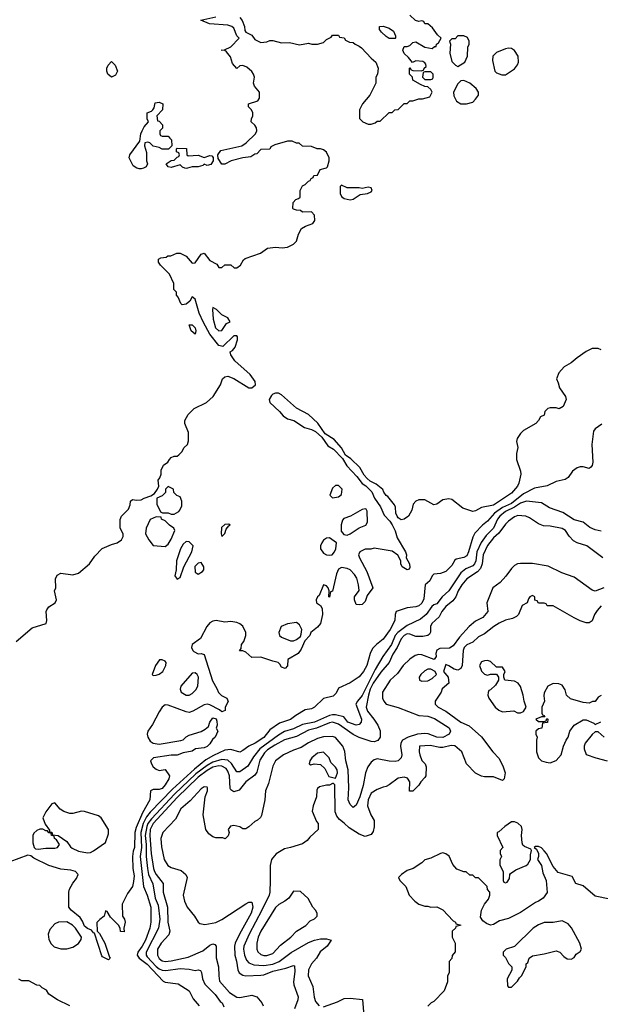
# Model space of a CAD drawing. Header units: inches. Extents: x 2348352 to 2479776, y 460422 to 613655.
# Tile 372 of 590: x 2423895 to 2427785, y 534400 to 540995. Entities that reach past the tile are written whole.
import ezdxf

# ---------------------------------------------------------------- set-up
doc = ezdxf.new("R2010")
doc.units = ezdxf.units.IN
doc.header["$MEASUREMENT"] = 0
doc.layers.add('C4523', color=7, linetype='Continuous')
doc.layers.add('C4524', color=7, linetype='Continuous')

msp = doc.modelspace()

# ---------------------------------------------------------------- linework, layer by layer
at = {"layer": 'C4523', "color": 4}
for points, elevation in [([(2423871.8, 536830), (2423979.4, 536920.6), (2424072.7, 536950), (2424077, 536970), (2424071.6, 537030), (2424077.1, 537042.9), (2424090, 537062), (2424132.7, 537090), (2424142.7, 537110), (2424129.2, 537170), (2424137.2, 537190), (2424136, 537250), (2424145.6, 537274.4), (2424170, 537287.3), (2424250, 537277.1), (2424290, 537288.7), (2424362.4, 537350), (2424399.2, 537400.8), (2424448.2, 537451.8), (2424510, 537480.5), (2424548, 537490), (2424578, 537510), (2424587.3, 537532.7), (2424588, 537550), (2424568, 537590), (2424567.3, 537647.3), (2424578, 537670), (2424623.1, 537716.9), (2424634.6, 537745.4), (2424638, 537770), (2424650, 537782), (2424676.9, 537776.9), (2424710, 537778), (2424729.4, 537790.6), (2424774.6, 537805.4), (2424798, 537822), (2424818, 537850), (2424828, 537870), (2424822, 537910), (2424834, 537926), (2424842, 537950), (2424843.1, 537976.9), (2424858, 538010), (2424888, 538030), (2424898, 538050), (2424910, 538062), (2424930, 538072), (2424950, 538072), (2424960.4, 538079.6), (2424980.4, 538099.6), (2424998, 538130), (2425019, 538150), (2425025.6, 538174.4), (2425025.1, 538230), (2425001.6, 538290), (2425000.7, 538310), (2425023.7, 538350), (2425063.7, 538390), (2425147, 538430), (2425191.8, 538470), (2425241.2, 538550), (2425254, 538590), (2425270, 538602.8), (2425290, 538606), (2425330, 538591.1), (2425430, 538529.4), (2425450.9, 538529.1), (2425473.9, 538550), (2425471.9, 538571.9), (2425438.8, 538618.8), (2425337.2, 538710), (2425308.7, 538750), (2425306, 538770), (2425320.4, 538779.6), (2425338, 538802), (2425355.3, 538850), (2425355.3, 538870), (2425350, 538878), (2425330, 538878), (2425255.3, 538804.7), (2425230, 538813.2), (2425170, 538889.2), (2425125.6, 538965.6), (2425098.4, 539030), (2425070, 539122), (2425050, 539138), (2425036, 539110), (2425010, 539089), (2424984.7, 539084.7), (2424974.6, 539094.6), (2424956.4, 539136.4), (2424946, 539150), (2424946, 539170), (2424928.4, 539188.4), (2424927.3, 539227.3), (2424898, 539290), (2424838, 539350), (2424826, 539370), (2424826, 539390), (2424840.4, 539399.6), (2424876.4, 539403.6), (2424888, 539412), (2424907.3, 539412.7), (2424948.9, 539431.1), (2424970, 539431.3), (2425011.1, 539411.1), (2425050, 539364.7), (2425070, 539366), (2425110, 539424.7), (2425130, 539432), (2425170, 539382), (2425216.9, 539356.9), (2425230, 539334), (2425250, 539334), (2425270, 539352), (2425310, 539352), (2425332.7, 539332.7), (2425350, 539332), (2425375.3, 539350), (2425394.6, 539385.4), (2425405.2, 539394.8), (2425508.7, 539430), (2425556, 539464), (2425609.4, 539470.6), (2425652.7, 539467.3), (2425690, 539471), (2425730, 539491), (2425750, 539511.3), (2425762.9, 539557.1), (2425783.7, 539596.3), (2425810, 539612), (2425858, 539630), (2425873.2, 539650), (2425870, 539686), (2425850, 539708), (2425790, 539706), (2425776.4, 539716.4), (2425750, 539718), (2425730, 539726), (2425726, 539730), (2425728, 539770), (2425746, 539790), (2425763.1, 539796.9), (2425773.2, 539806.8), (2425774, 539850), (2425790, 539882), (2425808.4, 539891.6), (2425830, 539914), (2425842, 539918), (2425848, 539932), (2425862, 539938), (2425866, 539950), (2425890, 539954), (2425909.1, 539990.9), (2425942.6, 540000)], 44), ([(2424724, 540000), (2424710, 539995.3), (2424696.4, 539996.4), (2424682, 540000)], 44), ([(2425019.9, 540000), (2425010, 539997.2), (2425002.4, 540000)], 44), ([(2427790, 538784.5), (2427770, 538793.3), (2427730, 538793.3), (2427690, 538773), (2427629.2, 538730.8), (2427590, 538695.6), (2427544, 538670), (2427507.3, 538630), (2427491, 538590), (2427503.5, 538563.5), (2427511, 538530), (2427551, 538470), (2427556, 538450), (2427536, 538404), (2427510, 538388), (2427490, 538395.3), (2427450, 538395.3), (2427434, 538390), (2427414, 538370), (2427410, 538346), (2427385.4, 538334.6), (2427372, 538310), (2427352, 538290), (2427270, 538244), (2427250, 538224), (2427227.7, 538190), (2427224, 538170), (2427233, 538130), (2427224.4, 538090), (2427224.4, 538050), (2427250.3, 537970.3), (2427252.7, 537950), (2427239.3, 537890), (2427230.3, 537869.7), (2427190, 537823.7), (2427070, 537742.4), (2426990, 537726.6), (2426950, 537705.2), (2426930, 537701.2), (2426864.1, 537724.1), (2426790, 537781.2), (2426770, 537785.2), (2426730, 537779), (2426690, 537749), (2426670, 537745.2), (2426610, 537779), (2426570, 537779), (2426550, 537769), (2426531, 537750), (2426522.8, 537710), (2426501, 537670), (2426470, 537648.7), (2426450, 537644), (2426430, 537659), (2426423.7, 537670), (2426416, 537690), (2426414, 537730), (2426406, 537746), (2426362, 537802), (2426350, 537808.7), (2426335.3, 537830), (2426329.1, 537849.1), (2426282.7, 537882.7), (2426243.5, 537903.5), (2426222.8, 537922.8), (2426204, 537944), (2426174.5, 537994.5), (2426113.7, 538053.7), (2426078, 538078), (2426050, 538126), (2426002.8, 538182.8), (2425941.7, 538221.7), (2425892.3, 538292.3), (2425830, 538349.7), (2425750, 538392.4), (2425650, 538483.1), (2425630, 538492.8), (2425610, 538492.7), (2425590, 538486.2), (2425581.4, 538478.6), (2425566.8, 538450), (2425571.3, 538430), (2425635.8, 538370), (2425660.6, 538340.6), (2425690, 538320.5), (2425730.8, 538310), (2425802.6, 538262.6), (2425850.3, 538250.3), (2425875.8, 538235.8), (2425918.3, 538198.3), (2425959.5, 538139.5), (2425997.2, 538117.2), (2426056.7, 538056.7), (2426086.6, 538006.6), (2426154.9, 537934.9), (2426188.8, 537888.8), (2426213.7, 537873.7), (2426253.4, 537833.4), (2426272.7, 537790), (2426311.8, 537731.8), (2426336.7, 537676.7), (2426375.1, 537635.1), (2426390.4, 537610.4), (2426410.4, 537570.4), (2426424.9, 537524.9), (2426480.7, 537430), (2426486.8, 537410), (2426484.7, 537390), (2426506, 537350), (2426510, 537326), (2426504.7, 537315.3), (2426491.1, 537308.9), (2426458, 537330), (2426448.7, 537350), (2426448.7, 537370), (2426428.9, 537408.9), (2426390, 537434), (2426270, 537455.3), (2426248.4, 537448.4), (2426210, 537448), (2426174, 537430), (2426166, 537410), (2426171.3, 537390), (2426219.9, 537299.9), (2426261, 537190), (2426222, 537138), (2426210, 537098), (2426190, 537078), (2426170, 537075.3), (2426150, 537078), (2426137.2, 537110), (2426139.3, 537130), (2426169.2, 537170.8), (2426166, 537210), (2426154.8, 537254.8), (2426138.9, 537278.9), (2426110, 537309), (2426090, 537319.3), (2426050, 537325.2), (2426030, 537315.3), (2426016.8, 537283.2), (2425990, 537166), (2425978, 537162), (2425970, 537126), (2425966, 537130), (2425968.7, 537170), (2425962, 537190), (2425950, 537202), (2425930, 537208.7), (2425901.4, 537138.6), (2425891.3, 537130), (2425881, 537110), (2425884.7, 537090), (2425911.3, 537071.3), (2425921, 537050), (2425922.8, 537010), (2425910.7, 536950), (2425890, 536925.2), (2425844.7, 536890), (2425838, 536870), (2425806.4, 536833.6), (2425781.4, 536778.6), (2425761, 536750), (2425692, 536710), (2425690, 536666), (2425674, 536650), (2425650, 536658), (2425639, 536679), (2425626, 536690), (2425590, 536697.2), (2425510, 536724), (2425450, 536722), (2425410, 536758), (2425390, 536768), (2425368, 536768), (2425378, 536782), (2425382, 536810), (2425397.2, 536830), (2425409.3, 536870), (2425409.3, 536890), (2425390, 536932.3), (2425370, 536949.4), (2425350, 536957), (2425310, 536963.7), (2425270, 536959.3), (2425211.4, 536971.4), (2425190, 536965.6), (2425170, 536955.1), (2425148.4, 536930), (2425107.3, 536850), (2425050.8, 536810), (2425046, 536790), (2425054, 536770), (2425062.3, 536762.3), (2425090, 536748), (2425110.7, 536750.7), (2425130, 536742), (2425185.8, 536565.8), (2425216.3, 536516.3), (2425228.1, 536488.1), (2425248, 536468), (2425282, 536450), (2425291.1, 536428.9), (2425272, 536390), (2425271.6, 536368.4), (2425250, 536358), (2425233.2, 536373.2), (2425170, 536405.2), (2425150, 536409.2), (2425130, 536405.2), (2425056.1, 536363.9), (2425030, 536355.1), (2425010, 536358), (2424890, 536403.7), (2424870, 536405.2), (2424850, 536389.2), (2424830, 536359.3), (2424785.5, 536274.5), (2424753, 536230), (2424748.2, 536210), (2424753, 536190), (2424770, 536162), (2424790, 536148.2), (2424830, 536141.6), (2424974.2, 536165.8), (2424990, 536170.8), (2425009.6, 536190.4), (2425030, 536202), (2425110, 536226.8), (2425138, 536242), (2425159.3, 536260.7), (2425169.5, 536290.5), (2425190, 536318), (2425211.3, 536311.3), (2425216.9, 536296.9), (2425218, 536270), (2425212, 536250), (2425222, 536230), (2425204.7, 536190), (2425187.3, 536172.7), (2425170, 536144), (2425150, 536126), (2425130, 536117.2), (2425074, 536110), (2425050, 536095.3), (2424990, 536085.2), (2424950, 536069), (2424910, 536069), (2424792, 536050), (2424771, 536030), (2424777.3, 536010), (2424790, 535991), (2424810, 535974.8), (2424830, 535966), (2424870, 535972), (2424898, 535930), (2424894.8, 535910), (2424870, 535869), (2424850, 535846), (2424830, 535839.3), (2424790, 535839), (2424771, 535829), (2424768, 535770), (2424718.4, 535681.6), (2424675.3, 535584.7), (2424666.4, 535550), (2424663.8, 535450), (2424654.9, 535425.1), (2424650.3, 535390), (2424652.7, 535310), (2424661.1, 535261.1), (2424658, 535222), (2424650, 535188), (2424616.9, 535143.1), (2424582, 535070), (2424584.7, 534990), (2424598, 534970), (2424602, 534950), (2424592, 534910), (2424594, 534886), (2424570, 534888), (2424568, 534910), (2424558, 534930), (2424503.1, 534983.1), (2424482, 535022), (2424470, 535026), (2424462, 534990), (2424431.6, 534968.4), (2424412.7, 534947.3), (2424414, 534890), (2424430, 534874), (2424464.7, 534810), (2424496, 534716), (2424502, 534710), (2424490, 534698), (2424450, 534718), (2424445.6, 534725.6), (2424396.4, 534876.4), (2424390, 534878), (2424376, 534896), (2424350, 534907), (2424330, 534922.7), (2424316.5, 534956.5), (2424300.9, 534980.9), (2424239, 535030), (2424225.2, 535050), (2424224.5, 535150), (2424229.5, 535170.5), (2424250, 535212), (2424276.4, 535243.6), (2424286, 535270), (2424268.4, 535288.4), (2424238, 535298), (2424170, 535306), (2424090, 535329.3), (2423990, 535379), (2423970, 535395.3), (2423950, 535399), (2423830, 535355.1)], 44), ([(2427795.2, 538284.8), (2427750, 538254), (2427740.5, 538239.5), (2427727.3, 538150), (2427734, 538030), (2427730.6, 538009.4), (2427722, 537998), (2427710, 537989.3), (2427670, 537999.3), (2427650, 537999.3), (2427630, 537993.2), (2427598, 537970), (2427570, 537928.7), (2427550, 537914), (2427490, 537901.2), (2427430, 537872), (2427343.8, 537856.2), (2427270, 537818.9), (2427190, 537755.1), (2427130, 537728), (2427076, 537690), (2427030, 537636.2), (2426995.5, 537610), (2426944.9, 537555.1), (2426930.3, 537529.7), (2426902.4, 537430), (2426890, 537403.7), (2426870, 537392.3), (2426819.1, 537380.9), (2426810, 537374), (2426790, 537339.3), (2426750, 537299), (2426714.4, 537285.6), (2426670, 537282), (2426658, 537270), (2426644, 537236), (2426610.8, 537209.2), (2426603.7, 537116.3), (2426590, 537086), (2426570, 537069.3), (2426550, 537061.2), (2426490, 537056), (2426418, 537030), (2426410.8, 537010), (2426407.7, 536970), (2426378, 536910), (2426330, 536845.2), (2426284.7, 536810), (2426258, 536782), (2426242.8, 536750), (2426220.7, 536670), (2426198.8, 536630), (2426170, 536593.2), (2426110, 536554), (2426030, 536518), (2426015.3, 536484.7), (2425996, 536464), (2425930, 536449.2), (2425870, 536389.2), (2425850, 536379.3), (2425808.1, 536371.9), (2425744.9, 536335.1), (2425710, 536307.6), (2425636.4, 536283.6), (2425570, 536239.3), (2425530, 536188), (2425473, 536150), (2425430.3, 536129.7), (2425390, 536099.3), (2425370, 536089.2), (2425310, 536105.6), (2425270, 536101.3), (2425192.8, 536067.2), (2425142.6, 536037.4), (2425066.2, 535973.8), (2424919.8, 535840.2), (2424770, 535687.1), (2424745, 535655), (2424723.2, 535610), (2424707.6, 535550), (2424710.2, 535450), (2424703.2, 535390), (2424724.9, 535190), (2424750, 535130.8), (2424774, 535050), (2424774.6, 534950), (2424767.4, 534910), (2424736.9, 534830), (2424715.8, 534790), (2424687.2, 534750), (2424682, 534730), (2424695.3, 534710), (2424750, 534668.9), (2424856.1, 534556.1), (2424870, 534547.3), (2424956.4, 534536.4), (2425030.4, 534490.4), (2425057.5, 534437.5), (2425097.3, 534390)], 48), ([(2427790, 537569.3), (2427750, 537579), (2427714, 537594), (2427670, 537629), (2427610, 537645.2), (2427534.2, 537694.2), (2427444.8, 537724.8), (2427390, 537759), (2427289.6, 537769.6), (2427250, 537755.6), (2427210.8, 537729.2), (2427150, 537700.9), (2427111.8, 537670), (2427095.3, 537650), (2427070.2, 537589.8), (2427019.7, 537540.3), (2426986.5, 537493.5), (2426958, 537430), (2426951.4, 537370), (2426942.4, 537350), (2426930, 537337.6), (2426883.9, 537316.1), (2426851.2, 537288.8), (2426770, 537169.3), (2426724.9, 537130), (2426690, 537082.7), (2426670, 537075.1), (2426656.7, 537063.3), (2426618, 537010), (2426580.2, 536979.8), (2426490, 536936.9), (2426429.3, 536890.7), (2426410.2, 536869.8), (2426385.7, 536810), (2426327.4, 536730), (2426276.6, 536643.4), (2426190, 536469.4), (2426157.3, 536430), (2426147.7, 536410), (2426184, 536310), (2426182.8, 536290), (2426170, 536274), (2426150, 536269.5), (2426094, 536290), (2426066.3, 536326.3), (2426010, 536338), (2425990, 536339.7), (2425970, 536335.1), (2425870.8, 536290), (2425790, 536273), (2425730, 536244.7), (2425670, 536226.6), (2425630, 536203.5), (2425504.4, 536110), (2425461.6, 536058.4), (2425424.1, 535995.9), (2425370, 535957), (2425350, 535956), (2425313.2, 536013.2), (2425290, 536035.1), (2425250, 536040.4), (2425190, 536021.6), (2425150, 535999.8), (2425076, 535944), (2424933.1, 535806.9), (2424777.1, 535642.9), (2424754.3, 535610), (2424746.4, 535590), (2424736.8, 535530), (2424743, 535470), (2424742.9, 535390), (2424751.3, 535310), (2424759.1, 535270), (2424786.6, 535206.6), (2424803.6, 535110), (2424823.2, 535063.2), (2424832.9, 534970), (2424825.7, 534910), (2424741.7, 534750), (2424741.7, 534730), (2424750, 534718.4), (2424810, 534654.3), (2424830, 534637.7), (2424850, 534629), (2424873.6, 534626.4), (2424970, 534639.3), (2425030, 534635.5), (2425070, 534626.8), (2425091, 534631), (2425105.4, 534625.4), (2425113.7, 534613.7), (2425120.7, 534570), (2425135.2, 534535.2), (2425205.8, 534465.8), (2425239.1, 534419.1), (2425250.8, 534410), (2425263.5, 534383.5)], 52), ([(2427802, 537390), (2427694, 537470), (2427630, 537491.8), (2427605.1, 537505.1), (2427575.8, 537535.8), (2427552.5, 537572.5), (2427530, 537586.6), (2427450, 537602), (2427404.1, 537604.1), (2427370, 537617.2), (2427310, 537659), (2427286, 537670), (2427232.9, 537672.9), (2427210, 537665.2), (2427170, 537636), (2427150, 537615.1), (2427104.9, 537555.1), (2427070, 537524.2), (2427030, 537474), (2427000.3, 537410), (2426994.3, 537350), (2426982, 537318), (2426962.4, 537297.6), (2426890.5, 537250), (2426856.4, 537210), (2426833.4, 537170), (2426818, 537130), (2426797.8, 537102.2), (2426750, 537065.1), (2426723.1, 537030), (2426705.1, 536994.9), (2426657.3, 536950), (2426648, 536930), (2426647.7, 536892.3), (2426640.5, 536879.5), (2426630.3, 536869.7), (2426595.8, 536864.2), (2426550, 536864.4), (2426510, 536878.7), (2426490, 536880.5), (2426470, 536869.6), (2426450, 536847.3), (2426423.6, 536790), (2426394.7, 536745.3), (2426371.3, 536690), (2426315.4, 536624.6), (2426264.1, 536550), (2426244, 536510), (2426231, 536470), (2426216.5, 536390), (2426224.2, 536364.2), (2426268.5, 536310), (2426294, 536270), (2426310, 536231.3), (2426310.4, 536190), (2426293.5, 536166.5), (2426270, 536158.4), (2426250, 536159.6), (2426170, 536186.6), (2426130, 536206.9), (2426030, 536275.6), (2425990, 536288.8), (2425970, 536286), (2425883, 536250), (2425830, 536236.5), (2425750, 536193.7), (2425670, 536171), (2425603.9, 536136.1), (2425556.4, 536103.6), (2425536.3, 536083.7), (2425503.7, 536036.3), (2425484.4, 535955.6), (2425470, 535934), (2425409.1, 535890.9), (2425365.8, 535834.2), (2425330, 535822.7), (2425310, 535837.2), (2425305.7, 535845.7), (2425301.4, 535930), (2425290, 535962), (2425278.6, 535978.6), (2425250, 535996.1), (2425230, 535997.1), (2425190, 535987.2), (2425150, 535965.7), (2425090, 535921.5), (2424950, 535785), (2424790, 535610.9), (2424770.2, 535570), (2424766.4, 535530), (2424775.4, 535410), (2424792.2, 535310), (2424797.3, 535290), (2424808.9, 535270), (2424855.3, 535210), (2424856.5, 535150), (2424884.6, 535050), (2424887.6, 534950), (2424902, 534890), (2424894.4, 534865.6), (2424842, 534810), (2424819.1, 534770), (2424818, 534730), (2424830, 534707.7), (2424850, 534690.6), (2424870, 534686.7), (2424910, 534690.4), (2425023.9, 534716.1), (2425122, 534758), (2425170, 534795.5), (2425190, 534804.9), (2425201.4, 534801.4), (2425212.4, 534790), (2425210.6, 534710.6), (2425228, 534650), (2425228.5, 534590), (2425234.4, 534554.4), (2425300.2, 534480.2), (2425350, 534448), (2425370, 534445.5), (2425450, 534460.4), (2425482.8, 534450), (2425518, 534410), (2425526, 534390)], 56), ([(2427809.1, 537189.1), (2427750, 537166), (2427730, 537172.7), (2427610, 537260.9), (2427528, 537290), (2427434.8, 537334.8), (2427330, 537353.2), (2427250, 537353.2), (2427230, 537349.2), (2427210, 537339), (2427190, 537319), (2427152.8, 537267.2), (2427114.6, 537225.4), (2427066, 537190), (2427024, 537090), (2427032, 537030), (2426998, 536990), (2426950, 536965.2), (2426906, 536930), (2426841.2, 536858.8), (2426799.5, 536800.5), (2426774.6, 536785.4), (2426710, 536783), (2426689.1, 536770.9), (2426682.4, 536750), (2426686, 536730), (2426671.5, 536708.5), (2426590, 536740.5), (2426570, 536742.9), (2426543.9, 536736.1), (2426508.7, 536711.3), (2426464, 536670), (2426425.3, 536614.7), (2426377.1, 536570), (2426326.7, 536490), (2426325.5, 536450), (2426334, 536430), (2426350.4, 536410.4), (2426430, 536388.2), (2426570, 536333.4), (2426630, 536330.4), (2426674.8, 536314.8), (2426772.7, 536252.7), (2426781.6, 536230), (2426771.4, 536208.6), (2426730, 536187.3), (2426690, 536189.7), (2426632.3, 536212.3), (2426610, 536214.6), (2426561, 536210), (2426497.3, 536190), (2426460.5, 536170), (2426448, 536150), (2426446, 536130), (2426456.4, 536070), (2426450.3, 536049.7), (2426430, 536031.5), (2426410, 536026.3), (2426370, 536029.6), (2426290, 536045.1), (2426270, 536038.4), (2426250, 536022), (2426227.2, 535990), (2426212.4, 535950), (2426195.6, 535864.4), (2426172.9, 535790), (2426150, 535734), (2426130, 535719), (2426110, 535738), (2426096.4, 535770), (2426101, 535850), (2426095.1, 535970), (2426080.9, 536030), (2426073.9, 536093.9), (2426059.5, 536130), (2426010, 536187), (2425990, 536194.3), (2425931.1, 536191.1), (2425890, 536179.8), (2425830, 536151.1), (2425780.8, 536119.2), (2425730, 536101.6), (2425662.8, 536070), (2425608, 536030), (2425590, 535995.3), (2425562, 535878), (2425542, 535830), (2425538, 535770), (2425514.9, 535665.1), (2425507.9, 535652.1), (2425487.3, 535632.7), (2425470, 535624), (2425430, 535588.7), (2425410, 535575.3), (2425390, 535575.3), (2425370, 535588.7), (2425350, 535594), (2425330, 535597.2), (2425307.1, 535592.9), (2425292, 535570), (2425298, 535550), (2425291.6, 535528.4), (2425271.1, 535508.9), (2425255.3, 535515.3), (2425210, 535514), (2425190, 535521.2), (2425161.5, 535541.5), (2425142.7, 535570), (2425125.2, 535670), (2425138, 535790), (2425152.3, 535830), (2425154, 535850), (2425150, 535855.3), (2425130, 535856), (2425110, 535842.7), (2425036.9, 535763.1), (2424974.9, 535710), (2424938.9, 535641.1), (2424853.4, 535550), (2424841.3, 535510), (2424844.9, 535455.1), (2424863.6, 535370), (2424888.2, 535330), (2424910, 535315.8), (2424976.2, 535296.2), (2425007.7, 535270), (2425016.3, 535250), (2424990.7, 535130), (2424999.1, 535090), (2425016.3, 535050), (2425066.8, 534990), (2425090, 534951), (2425101.6, 534941.6), (2425135.2, 534935.2), (2425210, 534948.4), (2425250, 534968.4), (2425410, 535073.4), (2425430, 535084), (2425450, 535084.7), (2425456.4, 535050), (2425445.3, 535010), (2425368.4, 534870), (2425339.5, 534810), (2425334.6, 534790), (2425336, 534730), (2425348.7, 534690), (2425355.5, 534630), (2425364.9, 534610), (2425390, 534595.5), (2425410.4, 534590.4), (2425510, 534594.6), (2425530, 534597.4), (2425590, 534622.4), (2425677.4, 534642.6), (2425730, 534661), (2425736.8, 534656.8), (2425739, 534619), (2425730.4, 534550.4), (2425732.4, 534530), (2425760.4, 534450), (2425759.3, 534430), (2425735.5, 534370)], 64), ([(2427790, 537069.2), (2427763.4, 537036.6), (2427746.8, 537010), (2427730, 536968.7), (2427710, 536955.3), (2427690, 536955.3), (2427650, 536968.7), (2427610, 536988.7), (2427470, 537068), (2427430, 537068), (2427422, 537082), (2427410, 537086), (2427370, 537086), (2427362, 537102), (2427347.3, 537107.3), (2427346, 537130), (2427330, 537138), (2427314, 537130), (2427303.6, 537116.4), (2427294, 537090), (2427262, 537070), (2427238, 537010), (2427222.5, 536997.5), (2427195.8, 536984.2), (2427150, 536973.6), (2427106.8, 536953.2), (2427070.6, 536930), (2427010, 536880.9), (2426970, 536860.9), (2426930, 536826.6), (2426890, 536806.6), (2426873.4, 536790), (2426867, 536770), (2426859.1, 536670), (2426850, 536648.7), (2426830, 536639), (2426805.2, 536645.2), (2426770, 536668), (2426750, 536675.3), (2426734, 536630), (2426764.7, 536590), (2426771.3, 536550), (2426726.4, 536513.6), (2426718, 536490), (2426678, 536430), (2426678, 536410), (2426698, 536390), (2426750, 536364), (2426851, 536290), (2426905.8, 536265.8), (2426990, 536191), (2427066, 536090), (2427106.7, 536046.7), (2427134.8, 535990), (2427146.8, 535950), (2427141, 535910), (2427130, 535899), (2427070, 535924), (2427010, 535924), (2426990, 535929), (2426950, 535948.7), (2426888.7, 536010), (2426857.2, 536090), (2426810, 536132.3), (2426785.5, 536134.5), (2426730, 536120.9), (2426710, 536120.9), (2426645.5, 536134.5), (2426574, 536130), (2426571, 536090), (2426576, 536070), (2426590, 536032), (2426610.8, 536010.8), (2426618, 535990), (2426616, 535930), (2426610, 535918), (2426582, 535890), (2426570, 535868), (2426530, 535828), (2426507.3, 535827.3), (2426508, 535890), (2426494, 535914), (2426470, 535922), (2426430, 535914), (2426370.9, 535869.1), (2426350, 535858), (2426330, 535855.3), (2426290, 535839), (2426250, 535813.2), (2426230.6, 535770), (2426226, 535730), (2426248.3, 535668.3), (2426271, 535630), (2426270.9, 535589.1), (2426262.8, 535557.2), (2426250, 535538), (2426210, 535524), (2426170, 535539), (2426102, 535582), (2426070, 535614), (2426038, 535638), (2426020.2, 535660.2), (2426008.7, 535690), (2426006, 535870), (2425998, 535878), (2425990, 535878), (2425970, 535868), (2425950, 535868), (2425903.6, 535856.4), (2425890, 535846), (2425885.4, 535834.6), (2425884.7, 535790), (2425862, 535730), (2425854, 535694), (2425883.6, 535623.6), (2425894, 535610), (2425894, 535570), (2425839.6, 535520.4), (2425822, 535498), (2425790, 535475.3), (2425710.5, 535449.5), (2425670, 535441.2), (2425613.2, 535406.8), (2425590, 535382), (2425582.8, 535370), (2425574, 535330), (2425574, 535230), (2425570.4, 535150.4), (2425565.5, 535130), (2425518.4, 535030), (2425431.8, 534870), (2425397.6, 534790), (2425394, 534770), (2425401.3, 534730), (2425415.3, 534695.3), (2425430, 534677.3), (2425463.9, 534663.9), (2425530, 534660.3), (2425590.8, 534669.2), (2425634.3, 534685.7), (2425712.8, 534747.2), (2425830, 534813), (2425870, 534830.6), (2425910, 534838), (2425950, 534839.1), (2425982, 534830), (2425954.8, 534790), (2425908.4, 534751.6), (2425882.8, 534710), (2425850.8, 534670), (2425830.8, 534630), (2425827.3, 534590), (2425858.5, 534518.5), (2425867.1, 534447.1), (2425878, 534418), (2425902, 534390)], 68), ([(2427790, 536468), (2427770, 536458), (2427750, 536428), (2427732.7, 536427.3), (2427710, 536418), (2427670, 536422), (2427585.6, 536445.6), (2427558, 536470), (2427550, 536506), (2427530, 536538), (2427507.3, 536547.3), (2427470, 536548), (2427434, 536530), (2427410, 536486), (2427406, 536466), (2427412, 536430), (2427394, 536390), (2427394, 536350), (2427398, 536338), (2427410, 536334), (2427414, 536326), (2427390, 536326), (2427354, 536310), (2427370, 536294), (2427410, 536294), (2427422, 536298), (2427426, 536314), (2427434, 536310), (2427432, 536288), (2427398, 536282), (2427394, 536250), (2427370, 536246), (2427354, 536230), (2427354, 536210), (2427362, 536190), (2427358, 536170), (2427358, 536090), (2427372, 536050), (2427391.1, 536031.1), (2427422, 536022), (2427450, 536018), (2427490, 536032), (2427522, 536070), (2427539, 536130), (2427555.3, 536170), (2427568.7, 536190), (2427582, 536230), (2427609.3, 536270.7), (2427670, 536306), (2427690, 536304.7), (2427742, 536282), (2427750, 536274), (2427788.9, 536291.1)], 72), ([(2427811.6, 536188.4), (2427770, 536226), (2427750, 536226), (2427730, 536208), (2427684.7, 536150), (2427678, 536130), (2427678, 536110), (2427690, 536074), (2427754, 536050), (2427830.7, 536030.7)], 72), ([(2427850, 535104), (2427750, 535125.2), (2427670, 535194), (2427622, 535210), (2427595.5, 535255.5), (2427503.7, 535283.7), (2427470, 535322), (2427424, 535410), (2427410, 535428.7), (2427390, 535448.7), (2427370, 535458), (2427350, 535458), (2427342, 535450), (2427358, 535438), (2427371, 535411), (2427370.7, 535389.3), (2427364.7, 535370), (2427390.5, 535330.5), (2427400.4, 535280.4), (2427422, 535230), (2427430, 535148), (2427402, 535110), (2427372, 535090), (2427350, 535082), (2427250, 535015.3), (2427170, 534975.3), (2427110, 534959), (2427070, 534934), (2427050, 534929.3), (2427021.5, 534941.5), (2426998, 534958), (2426983.1, 534983.1), (2426988.9, 535031.1), (2427008.4, 535071.6), (2427036.4, 535103.6), (2427046, 535130), (2427046, 535150), (2427028.4, 535168.4), (2427026, 535190), (2426970, 535246), (2426950, 535246), (2426930, 535266), (2426910, 535266), (2426887.3, 535287.3), (2426870, 535288), (2426824.7, 535304.7), (2426797.2, 535337.2), (2426773.2, 535393.2), (2426750, 535408.7), (2426730, 535414), (2426714, 535410), (2426650, 535378), (2426610, 535368), (2426590, 535348), (2426530.9, 535309.1), (2426490, 535295.3), (2426454, 535270), (2426434, 535250), (2426442, 535230), (2426482, 535190), (2426504.7, 535130), (2426542, 535090), (2426570, 535071.3), (2426610, 535058), (2426630, 535058), (2426650, 535051.3), (2426690, 535052), (2426730, 535032), (2426799.6, 534959.6), (2426814, 534950), (2426818, 534938), (2426851.3, 534930), (2426818, 534922), (2426814, 534910), (2426792, 534890), (2426792, 534850), (2426812, 534810), (2426811.6, 534751.6), (2426792.7, 534727.3), (2426790, 534706), (2426772.7, 534687.3), (2426771.6, 534611.6), (2426762, 534590), (2426762, 534550), (2426738, 534490), (2426670, 534418), (2426651.1, 534408.9), (2426630, 534388)], 72), ([(2424230, 534389), (2424149.1, 534429.1), (2424090, 534468), (2424074.6, 534494.6), (2424046, 534510), (2424030, 534526), (2424010, 534528), (2423956.4, 534556.4), (2423910, 534558), (2423890, 534568.7)], 48), ([(2425930, 534384), (2426024.1, 534415.9), (2426070, 534438), (2426110, 534441), (2426191.3, 534431.3), (2426199.5, 534350)], 68)]:
    msp.add_lwpolyline(points, dxfattribs=dict(at, elevation=elevation))
for points, elevation in [([(2426050, 539886), (2426042, 539878), (2426042, 539830), (2426052, 539810), (2426070, 539798), (2426110, 539788.9), (2426130, 539793.4), (2426175.9, 539824.1), (2426226, 539830), (2426250, 539841), (2426256, 539850), (2426250, 539868), (2426230, 539874), (2426190, 539864), (2426168.4, 539868.4), (2426090, 539868)], 44), ([(2425190, 539066), (2425186.4, 539053.6), (2425191.1, 538988.9), (2425207.3, 538930), (2425230, 538911.3), (2425250, 538912), (2425281.2, 538958.8), (2425306, 538970), (2425290, 538998), (2425250, 539018), (2425214.6, 539054.6)], 44), ([(2425070, 538888.7), (2425044, 538910), (2425030, 538952), (2425050, 538951.3), (2425070, 538931.3), (2425074.8, 538910)], 44), ([(2424890, 537868), (2424872, 537850), (2424872, 537828), (2424850, 537806), (2424814, 537790), (2424814, 537750), (2424838, 537698), (2424852.7, 537692.7), (2424890, 537692), (2424910, 537682), (2424930, 537682), (2424960.4, 537699.6), (2424968, 537710), (2424980.4, 537739.6), (2424982, 537770), (2424970, 537798), (2424947.3, 537807.3), (2424927.3, 537827.3), (2424926, 537850)], 44), ([(2426030, 537875.3), (2426010, 537875.3), (2425990, 537858), (2425972, 537810), (2425990, 537792), (2426030, 537798), (2426050, 537814), (2426055.3, 537850)], 44), ([(2424810, 537666), (2424770, 537646), (2424742.8, 537590), (2424738, 537550), (2424761, 537510), (2424790, 537472), (2424870, 537467.3), (2424890, 537482.8), (2424910, 537514.8), (2424934.5, 537574.5), (2424928, 537590), (2424898, 537610), (2424870, 537638), (2424846, 537650), (2424842, 537662)], 44), ([(2426210, 537719), (2426190, 537713.2), (2426110.5, 537669.5), (2426067.3, 537652.7), (2426058, 537642), (2426048.5, 537611.5), (2426048.6, 537568.6), (2426066, 537546), (2426090, 537542.8), (2426110, 537550.7), (2426169.6, 537590.4), (2426213.2, 537610), (2426225.2, 537630), (2426223.1, 537703.1), (2426216, 537716)], 44), ([(2425295.3, 537615.3), (2425270, 537613.2), (2425246.4, 537593.6), (2425244.7, 537550), (2425250, 537534), (2425270, 537554), (2425278, 537582), (2425295.3, 537604.7), (2425306, 537610)], 44), ([(2425010, 537499.3), (2424990, 537482.7), (2424972.7, 537450), (2424944.9, 537370), (2424943.1, 537310), (2424934.8, 537270), (2424950, 537247.3), (2424970, 537258), (2424994.5, 537330), (2425049, 537430), (2425058, 537470), (2425030, 537498)], 44), ([(2425970, 537523.7), (2425950, 537522), (2425930, 537509.3), (2425918.4, 537490), (2425910.5, 537470), (2425910.6, 537450), (2425930, 537421.6), (2425950, 537410.7), (2425970, 537408), (2425989.2, 537410.8), (2426004, 537430), (2426012.7, 537450), (2426017.2, 537490)], 44), ([(2425110, 537358), (2425090, 537355.3), (2425067.7, 537332.3), (2425070, 537294), (2425090, 537282), (2425120.4, 537299.6), (2425128, 537310), (2425128, 537330)], 44), ([(2425750, 536958), (2425690, 536949.2), (2425647.7, 536930), (2425630.8, 536890), (2425636, 536870), (2425650, 536858.8), (2425710, 536834.8), (2425730, 536834), (2425750, 536842.8), (2425776, 536864), (2425781.2, 536878.8), (2425785.2, 536910), (2425770, 536942)], 44), ([(2424850, 536708), (2424832.7, 536707.3), (2424804.7, 536670), (2424782, 536610), (2424790, 536602), (2424810, 536604.7), (2424830, 536611.3), (2424853.2, 536630), (2424874, 536670), (2424875.3, 536690), (2424870, 536698)], 44), ([(2427030, 536702), (2427010, 536701.2), (2426990, 536694), (2426976, 536670), (2426990, 536632), (2427010, 536611.3), (2427030, 536604.7), (2427050, 536612), (2427090, 536612), (2427102, 536590), (2427102, 536570), (2427083.6, 536536.4), (2427050, 536506), (2427038, 536502), (2427032.7, 536487.3), (2427032, 536470), (2427038, 536450), (2427081, 536390), (2427104.7, 536370), (2427130, 536358.8), (2427205.4, 536365.4), (2427230, 536351.3), (2427250, 536351.3), (2427270, 536362), (2427288.7, 536390), (2427274, 536430), (2427269, 536470), (2427250, 536528), (2427235.3, 536550), (2427210, 536564), (2427146, 536570), (2427138, 536590), (2427138, 536610), (2427148, 536630), (2427130, 536658), (2427090, 536658), (2427050, 536695.3)], 72), ([(2425070, 536621.2), (2425050, 536617.2), (2424974.8, 536530), (2424971.1, 536511.1), (2424978, 536490), (2425010, 536470.8), (2425030, 536470.8), (2425050, 536482.8), (2425074.2, 536505.8), (2425089, 536530), (2425092.7, 536590), (2425084, 536610)], 44), ([(2426650, 536644), (2426630, 536644), (2426610, 536634), (2426582, 536610), (2426572, 536590), (2426574, 536570), (2426590, 536564.7), (2426630, 536566), (2426658, 536582), (2426688, 536610), (2426678, 536630)], 68), ([(2425930, 536088), (2425890, 536082), (2425851.3, 536050), (2425838, 536030), (2425834, 536010), (2425844.7, 536004.7), (2425868.7, 536011.3), (2425910, 536006), (2425939.1, 535979.1), (2425965.4, 535925.4), (2426010, 535914), (2426024, 535950), (2426021.2, 535970), (2426010, 535988.7), (2425980.2, 536020.2), (2425968, 536050)], 68), ([(2424130, 535748.7), (2424110, 535742), (2424070.6, 535690), (2424050.7, 535650), (2424066.8, 535606.8), (2424094, 535566), (2424094, 535554), (2424110, 535552), (2424114, 535534), (2424152, 535530), (2424211.3, 535490), (2424235.3, 535455.3), (2424246.4, 535446.4), (2424290, 535424.7), (2424350, 535414), (2424370, 535417.3), (2424390, 535427.3), (2424470, 535482.8), (2424490, 535542), (2424489.4, 535570), (2424441.2, 535650), (2424422.9, 535662.9), (2424330, 535692.3), (2424310, 535694.5), (2424250, 535677), (2424230, 535678), (2424190, 535692.3), (2424166.2, 535706.2)], 44), ([(2427210, 535622), (2427190, 535622), (2427144.7, 535590), (2427105.4, 535554.6), (2427094, 535550), (2427094, 535530), (2427132, 535450), (2427114, 535430), (2427114, 535410), (2427122, 535390), (2427112.7, 535367.3), (2427112.7, 535332.7), (2427134, 535290), (2427134, 535230), (2427138, 535218), (2427150, 535214), (2427162, 535218), (2427176.4, 535243.6), (2427178, 535270), (2427183.1, 535276.9), (2427220.2, 535299.8), (2427288, 535330), (2427300.4, 535339.6), (2427318, 535370), (2427318, 535402), (2427324, 535430), (2427319.3, 535439.3), (2427276.5, 535456.5), (2427265.6, 535465.6), (2427260.9, 535480.9), (2427257.2, 535530), (2427262, 535570), (2427258, 535590), (2427232.5, 535612.5)], 72), ([(2424050, 535574), (2424030, 535572.7), (2424010, 535563.7), (2423990, 535545.2), (2423983.1, 535530), (2423982.5, 535482.5), (2423991, 535451), (2424002, 535442), (2424018, 535438), (2424070, 535446), (2424130, 535446.8), (2424148.9, 535451.1), (2424162, 535470), (2424142, 535502), (2424128, 535510), (2424126, 535526), (2424108, 535530), (2424106, 535546), (2424090, 535548), (2424082, 535562), (2424070, 535562)], 44), ([(2425730, 535158), (2425698, 535110), (2425671.3, 535090), (2425630.5, 535069.5), (2425610, 535049.2), (2425510.5, 534890), (2425493, 534850), (2425483, 534810), (2425483, 534770), (2425490.4, 534750.4), (2425510, 534734), (2425530, 534726.4), (2425550, 534726.4), (2425590, 534740.5), (2425643.3, 534796.7), (2425712.7, 534850), (2425750, 534890.7), (2425812.5, 534927.5), (2425841.2, 534958.8), (2425870, 534972), (2425888, 534990), (2425888, 535010), (2425878, 535030), (2425858, 535050), (2425828.4, 535108.4), (2425776.4, 535156.4)], 72), ([(2424210, 534951.8), (2424154, 534950), (2424130, 534939), (2424098, 534902), (2424086, 534870), (2424090, 534834), (2424105.4, 534805.4), (2424126, 534786), (2424171.1, 534771.1), (2424211.1, 534771.1), (2424250, 534782.8), (2424290, 534806.8), (2424306.8, 534833.2), (2424309.4, 534850), (2424270, 534909.4), (2424249.3, 534930)], 48), ([(2427530, 534958), (2427470, 534949), (2427410, 534949), (2427370, 534932.7), (2427336, 534910), (2427210, 534788), (2427154, 534770), (2427134, 534750), (2427134, 534730), (2427150, 534714), (2427170, 534674), (2427192, 534650), (2427191.6, 534628.4), (2427162, 534570), (2427163.6, 534523.6), (2427170, 534514), (2427190, 534514), (2427230, 534554), (2427243.1, 534576.9), (2427258, 534590), (2427288, 534650), (2427288, 534670), (2427299, 534681), (2427308.7, 534710), (2427330, 534724.7), (2427410, 534738), (2427490, 534758), (2427514, 534750), (2427539.6, 534719.6), (2427563.6, 534703.6), (2427590, 534702), (2427610, 534714), (2427623.1, 534736.9), (2427650, 534754), (2427658, 534770), (2427648.7, 534810), (2427592.1, 534912.1), (2427570, 534938)], 76)]:
    msp.add_lwpolyline(points, close=True, dxfattribs=dict(at, elevation=elevation))
at = {"layer": 'C4524', "color": 4, "elevation": 44}
for points in [[(2425942.6, 540000), (2425950, 540002), (2425958, 540010), (2425968.7, 540050), (2425968.7, 540070), (2425950, 540108), (2425930, 540122), (2425910, 540128.7), (2425888.9, 540128.9), (2425850, 540146), (2425790, 540148), (2425767.3, 540167.3), (2425750, 540168), (2425720.4, 540180.4), (2425690, 540182), (2425603.6, 540156.4), (2425578, 540142), (2425570, 540128), (2425510, 540126), (2425483.6, 540096.4), (2425470, 540094), (2425443.5, 540076.5), (2425390, 540069.2), (2425312, 540050), (2425270, 540028), (2425250, 540026), (2425224, 540064), (2425222, 540090), (2425242.5, 540117.5), (2425384, 540150), (2425412.7, 540170), (2425475.3, 540230), (2425484, 540250), (2425482, 540270), (2425470, 540288), (2425446, 540310), (2425448, 540330), (2425458, 540350), (2425458, 540370), (2425448, 540390), (2425428, 540410), (2425428, 540430), (2425490, 540452), (2425502, 540470), (2425502, 540510), (2425468.7, 540550), (2425462, 540570), (2425468, 540610), (2425462, 540630), (2425450, 540648), (2425417.2, 540677.2), (2425390, 540688), (2425370, 540686), (2425350, 540668), (2425320.9, 540700.9), (2425306.6, 540746.6), (2425280.4, 540780.4), (2425270, 540788), (2425246, 540790), (2425267.3, 540792.7), (2425310, 540812), (2425366, 540870), (2425350, 540886), (2425330, 540939), (2425315.3, 540950), (2425290, 540958), (2425166.3, 540966.3), (2425108.9, 540991.1), (2425210, 541014.8)], [(2425370.4, 541010.4), (2425385.5, 540990), (2425400.5, 540950), (2425402.5, 540922.5), (2425410, 540911.3), (2425451.3, 540890), (2425470, 540862), (2425510, 540842), (2425550, 540846), (2425570, 540856), (2425590, 540856), (2425650, 540838.8), (2425702, 540842), (2425770, 540826), (2425830, 540838), (2425851.6, 540831.6), (2425890, 540831.3), (2425930, 540842), (2425950, 540862), (2425982, 540878), (2425990, 540892), (2426030, 540892), (2426038, 540878), (2426070, 540874), (2426078, 540858), (2426103.6, 540843.6), (2426130, 540842), (2426142, 540830), (2426170, 540818), (2426185.2, 540805.2), (2426250, 540736), (2426281, 540710), (2426296, 540670), (2426292, 540630), (2426282, 540610), (2426282, 540570), (2426242, 540490), (2426192, 540430), (2426172, 540390), (2426172.7, 540332.7), (2426194, 540310), (2426230, 540294), (2426250, 540294), (2426276.4, 540303.6), (2426290, 540314), (2426310, 540314), (2426370, 540374), (2426390, 540374), (2426408.4, 540391.6), (2426430, 540394), (2426470, 540434), (2426490, 540434), (2426508, 540452), (2426530, 540452), (2426570, 540464.7), (2426594.6, 540465.4), (2426642, 540478), (2426658, 540510), (2426650, 540526), (2426630, 540546), (2426610, 540548), (2426580.4, 540560.4), (2426528.9, 540588.9), (2426526, 540610), (2426506, 540630), (2426506, 540670), (2426510, 540674), (2426518, 540658), (2426530, 540654), (2426587.3, 540652.7), (2426602, 540658), (2426606, 540670), (2426618, 540682), (2426616.4, 540696.4), (2426610, 540706), (2426595.3, 540715.3), (2426550, 540718), (2426527.3, 540707.3), (2426500.4, 540740.4), (2426470, 540768), (2426462, 540790), (2426470, 540814), (2426490, 540814), (2426510, 540822), (2426530, 540842), (2426550, 540846), (2426610, 540811.3), (2426658, 540802), (2426674, 540814), (2426686, 540814), (2426688, 540830), (2426700.4, 540839.6), (2426718, 540870), (2426693.6, 540893.6), (2426660.2, 540940.2), (2426630, 540968), (2426610, 540968), (2426602, 540982), (2426590, 540986), (2426570, 540982), (2426546, 540990), (2426510, 541026)], [(2424682, 540000), (2424680.4, 540000.4), (2424656.4, 540016.4), (2424629, 540070), (2424633.2, 540090), (2424699, 540181), (2424706.6, 540230), (2424715.1, 540250), (2424730, 540278), (2424758, 540310), (2424748.4, 540331.6), (2424748, 540370), (2424779, 540381), (2424788, 540390), (2424796.4, 540403.6), (2424802, 540438), (2424830, 540442), (2424854, 540430), (2424852, 540390), (2424814, 540350), (2424818, 540318), (2424830, 540314), (2424852, 540290), (2424851.6, 540268.4), (2424834, 540250), (2424834, 540230), (2424838, 540218), (2424850, 540214), (2424890, 540214), (2424902, 540202), (2424912, 540190), (2424914, 540150), (2424891.6, 540128.4), (2424850, 540128), (2424830, 540138), (2424788.4, 540148.4), (2424766, 540170), (2424754.6, 540174.6), (2424734, 540170), (2424732, 540150), (2424745.4, 540105.4), (2424744.7, 540050), (2424751.3, 540030), (2424742, 540010), (2424730, 540002), (2424724, 540000)], [(2425002.4, 540000), (2424986, 540006), (2424970, 540022), (2424910, 540004), (2424890, 540008.7), (2424875.3, 540030), (2424910, 540052), (2424930, 540054), (2424950, 540074), (2424962, 540078), (2424966, 540090), (2424962, 540102), (2424946, 540110), (2424946, 540130), (2424950, 540134), (2425012.7, 540132.7), (2425014, 540090), (2425023.6, 540083.6), (2425090, 540086.8), (2425130, 540071.3), (2425170, 540084.7), (2425182, 540082), (2425191.6, 540071.6), (2425192, 540050), (2425175.3, 540024.7), (2425150, 540018), (2425130, 540026), (2425122, 540018), (2425090, 540008.7), (2425051.1, 540008.9), (2425019.9, 540000)]]:
    msp.add_lwpolyline(points, dxfattribs=at)
for points in [[(2426410, 540868), (2426370, 540869.2), (2426350, 540882), (2426318, 540910), (2426306, 540930), (2426306, 540950), (2426330.9, 540950.9), (2426370, 540938), (2426398.8, 540918.8), (2426412.7, 540887.3), (2426414, 540870)], [(2426870, 540886), (2426830, 540886), (2426812.7, 540867.3), (2426790, 540866), (2426774, 540850), (2426782, 540830), (2426778, 540770), (2426790, 540714), (2426814, 540690), (2426830, 540682), (2426878, 540710), (2426895.3, 540750), (2426898, 540810), (2426906, 540830), (2426906, 540850), (2426895.3, 540875.3)], [(2427170, 540804), (2427150, 540799), (2427090, 540775.3), (2427064.7, 540750), (2427062, 540722), (2427078, 540650), (2427090, 540638), (2427125.4, 540625.4), (2427150, 540626), (2427210, 540664.7), (2427230, 540692), (2427237.2, 540710), (2427235.3, 540750), (2427209.1, 540789.1), (2427190, 540802)], [(2424510, 540608.7), (2424486, 540630), (2424478, 540650), (2424478, 540670), (2424488, 540690), (2424510, 540714), (2424534, 540690), (2424551.3, 540650), (2424536.9, 540623.1)], [(2426650, 540646), (2426610, 540646), (2426598, 540642), (2426594, 540610), (2426610, 540594), (2426650, 540594), (2426662, 540598), (2426666, 540610), (2426666, 540630)], [(2426870, 540588), (2426850, 540586), (2426830, 540566), (2426802, 540510), (2426803.6, 540483.6), (2426822, 540450), (2426851.6, 540431.6), (2426888.4, 540431.6), (2426930, 540442), (2426950, 540462), (2426968, 540490), (2426968.7, 540510), (2426952.9, 540532.9), (2426910, 540568.7)]]:
    msp.add_lwpolyline(points, close=True, dxfattribs=at)

doc.saveas('drawing.dxf')
